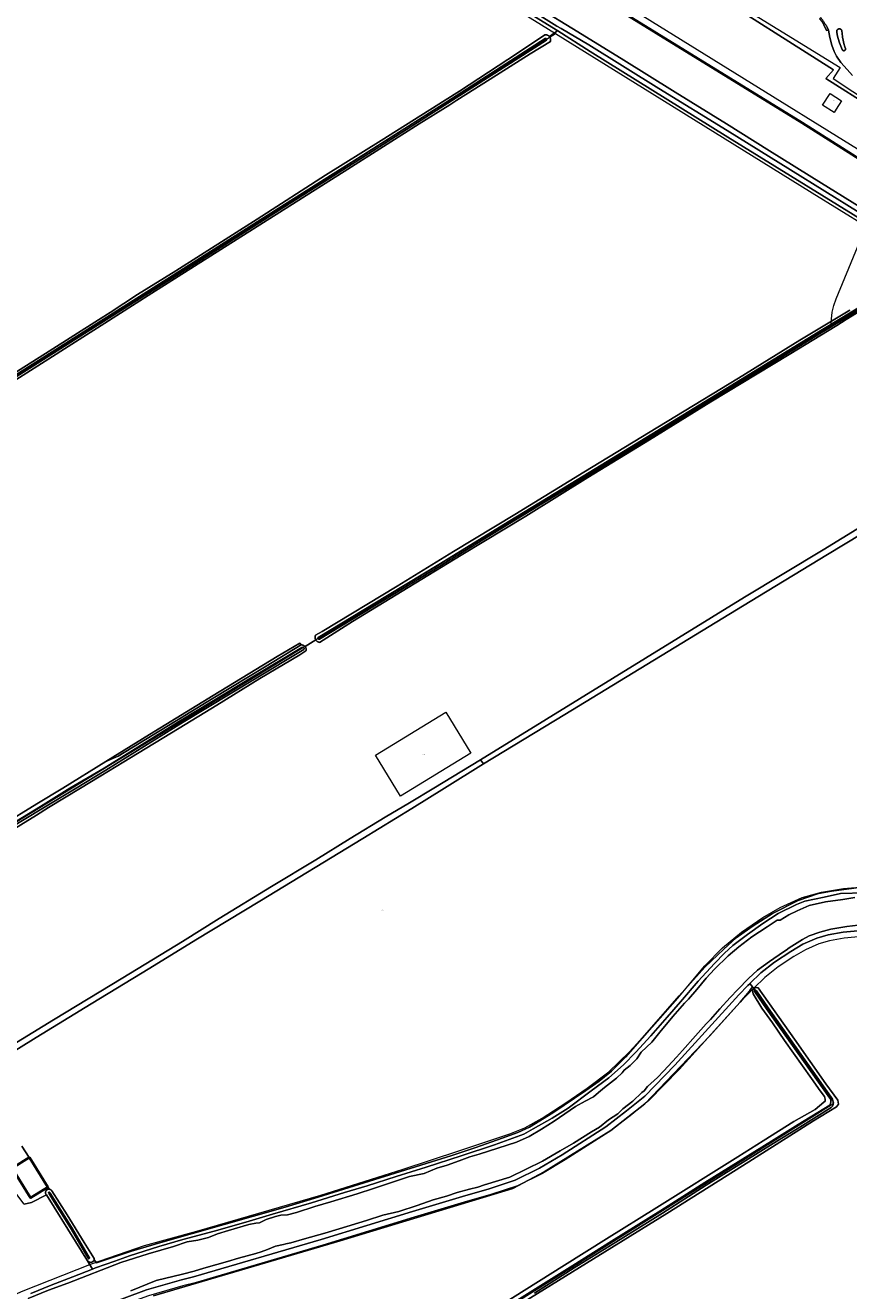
# Model space of a CAD drawing. Header units: metres. Extents: x 250001 to 257773, y 598992 to 609118.
# Tile 544 of 656: x 252385 to 252863, y 605708 to 606443. Entities that reach past the tile are written whole.
import ezdxf
from ezdxf.enums import TextEntityAlignment as Align
from ezdxf.lldxf.tags import DXFTag

# ---------------------------------------------------------------- set-up
doc = ezdxf.new("R2010")
doc.units = ezdxf.units.M
for name, color, linetype, lineweight in [('B-WE-GK-BESCHOEIING-G', 252, 'GK-BESCHOEIING', 35), ('B-WE-GR-BOUWLAND-GV', 252, 'Continuous', 13), ('B-WE-GR-GRAS-GV', 252, 'Continuous', 13), ('B-WE-GR-GROENVOORZIENING-GV', 252, 'Continuous', 18), ('B-WE-KG-GRENS_PERCEEL-G', 150, 'KG-PERCEEL', 18), ('B-WE-KG-GRENS_PERCEEL-S', 150, 'Continuous', 25), ('B-WE-OG-BEBOUWING-GV', 1, 'Continuous', 35), ('B-WE-OG-TERREIN_ERF-GV', 7, 'Continuous', 18), ('B-WE-OG-WATER-GV', 252, 'Continuous', 18), ('B-WE-OG-WATER_SLOOT-GV', 252, 'Continuous', 18), ('B-WE-VH-ONVERHARD-GV', 252, 'Continuous', 18), ('B-WE-VH-VERHARDING_GESLOTEN-GV', 252, 'Continuous', 18), ('B-WE-VH-VERHARDING_OPEN-GV', 252, 'Continuous', 18), ('X-XX-AL-REFERENTIE-G', 7, 'Continuous', 18)]:
    doc.layers.add(name, color=color, linetype=linetype, lineweight=lineweight)
doc.styles.add('NLCS-ISO', font='NLCS-ISO.ttf')
doc.styles.get("Standard").update_dxf_attribs({"font": 'NLCS-ISO.ttf'})
doc.linetypes.add('GK-BESCHOEIING', pattern='A,30,-5,[1,NLCS.SHX,S=1,R=0,X=0,Y=0],-5', length=40)
tags = doc.linetypes.add('KG-PERCEEL', pattern='A,5.5,-2,["P",Standard,S=1.8,R=0,X=-0.5,Y=-0.9],-2,5.5,-2,[5,NLCS.SHX,S=0.75,R=0,X=0,Y=0],-2', length=19).pattern_tags.tags
tags[6] = DXFTag(74, 10)

# ---------------------------------------------------------------- blocks, each defined once
blk = doc.blocks.new('SKG-PERCEELNUMMER-SO')
at = {"style": 'NLCS-ISO', "oblique": 10, "flags": 1}
blk.add_attdef('GEMEENTECODE', text='', height=1.8, dxfattribs=at).set_placement((0, 2.6), align=Align.MIDDLE_CENTER)
at = {"style": 'NLCS-ISO', "oblique": 10}
blk.add_attdef('SECTIE', text='', height=1.8, dxfattribs=at).set_placement((-0.5, 0), align=Align.MIDDLE_RIGHT)
blk.add_attdef('PERCEELNUMMER', text='', height=1.8, dxfattribs=at).set_placement((0.5, 0), align=Align.MIDDLE_LEFT)
blk = doc.blocks.new('BS2021-132-Xref-KAD-20210617')
at = {"layer": 'B-WE-KG-GRENS_PERCEEL-G', "flags": 128}
for points in [[(252436.731, 606639.132), (252448.246, 606632.577), (252474.932, 606615.899), (252544.426, 606571.423), (252721.773, 606462.456), (252949.158, 606321.244), (253015.088, 606280.507)], [(252405.219, 606617.48), (252414.458, 606612.63), (252499.633, 606558.352), (252692.812, 606438.382)], [(252595.626, 606574.342), (252628.836, 606553.757), (252632.196, 606558.237), (252668.26, 606536.285), (252747.108, 606487.229), (252858.212, 606418.685), (252854.18, 606412.189), (252876.875, 606397.058)], [(251870.475, 605917.028), (251946.71, 605965.17), (252251.768, 606158.702), (252460.607, 606291.003), (252624.617, 606395.423), (252692.812, 606438.382)], [(252692.812, 606438.382), (252841.94, 606345.769), (252873.325, 606326.389)], [(252852.875, 606269.038), (252853.084, 606272.474), (252853.569, 606276.464), (252854.486, 606280.379), (252855.821, 606284.171), (252873.325, 606326.389)], [(252852.875, 606269.038), (252909.674, 606303.944)], [(252005.791, 605751.56), (252179.057, 605857.47), (252379.149, 605979.931), (252580.334, 606102.392), (252780.974, 606224.852), (252852.875, 606269.038)], [(252016.914, 605540.052), (252021.952, 605550.957), (252027.909, 605561.286), (252034.133, 605569.102), (252042.441, 605576.865), (252052.817, 605584.026), (252064.089, 605589.479), (252079.81, 605594.484), (252092.7, 605597.847), (252105.802, 605600.027), (252126.384, 605601.564), (252141.501, 605603.415), (252154.377, 605606.13), (252168.927, 605611.157), (252225.609, 605633.932), (252263.734, 605649.403), (252284.947, 605658.602), (252308.887, 605670.692), (252342.347, 605688.508), (252382.975, 605707.526), (252423.504, 605723.589), (252454.337, 605734.216), (252484.756, 605742.609), (252556.754, 605763.49), (252604.446, 605778.693), (252636.734, 605789.164), (252666.393, 605799.166), (252675.185, 605802.677), (252685.227, 605808.208), (252698.948, 605817.046), (252711.212, 605825.734), (252723.919, 605835.202), (252735.692, 605846.494), (252749.188, 605861.211), (252763.953, 605877.938), (252772.594, 605888.318), (252779.588, 605896.653), (252789.828, 605907.261), (252800.876, 605916.258), (252813.21, 605924.741), (252823.394, 605930.644), (252836.182, 605936.527), (252847.262, 605939.594), (252860.17, 605941.717), (252871.826, 605942.622), (252880.842, 605942.509), (252895.806, 605941.464), (252909.312, 605939.834), (252922.022, 605937.026), (252940.668, 605930.037)], [(253100.39, 605839.913), (253099.716, 605839.66), (253092.432, 605837.882), (253085.606, 605837.524), (253079.806, 605837.896), (253079.772, 605837.861), (253069.786, 605838.666), (253063.174, 605839.489), (253056.146, 605841.099), (253050.074, 605842.876), (253038.944, 605846.553), (253028.662, 605850.146), (253020.324, 605853.891), (253012.856, 605858.079), (253000.368, 605865.129), (252978.76, 605877.113), (252962.196, 605886.621), (252955.902, 605890.945), (252947.776, 605895.879), (252941.084, 605899.244), (252931.744, 605902.558), (252910.122, 605911.501), (252900.558, 605912.924), (252883.678, 605913.829), (252870.644, 605913.691), (252860.39, 605912.796), (252851.996, 605911.346), (252845.748, 605909.507), (252838.02, 605906.11), (252831.308, 605902.152), (252822.128, 605896.095), (252814.474, 605890.04), (252808.06, 605883.844)], [(251803.369, 605147.432), (252063.034, 605314.688), (252280.949, 605454.708), (252489.785, 605588.038), (252699.098, 605719.456), (252854.412, 605816.944), (252852.978, 605820.289), (252808.06, 605883.844)], [(252808.06, 605883.844), (252807.034, 605882.853), (252801.894, 605877.565), (252764.664, 605836.586), (252747.145, 605818.41), (252736.278, 605809.656), (252724.116, 605800.368), (252698.559, 605784.044), (252685.358, 605776.06), (252670.81, 605768.889), (252655.349, 605763.847), (252639.784, 605759.397), (252610.856, 605750.721), (252557.841, 605734.41), (252483.66, 605712.617), (252476.633, 605710.907), (252456.588, 605705.081), (252432.436, 605696.21), (252398.615, 605683.045), (252357.561, 605664.226), (252307.002, 605637.577), (252287.888, 605628.197), (252272.092, 605621.704), (252227.988, 605604.04), (252199.661, 605593.331), (252175.654, 605582.615), (252160.063, 605578.117), (252149.669, 605576.002), (252129.56, 605573.563), (252111.737, 605572.517), (252099.141, 605570.451), (252089.253, 605567.88), (252074.147, 605562.668), (252068.171, 605560.05), (252061.974, 605556.288), (252058.088, 605552.944), (252053.331, 605547.433), (252050.766, 605543.719), (252044.931, 605532.72), (252028.651, 605495.532), (252026.396, 605490.696), (252015.401, 605472.965), (252006.297, 605459.86), (251997.344, 605447.925), (251987.2, 605436.539), (251975.839, 605425.351), (251963.304, 605415.15), (251951.178, 605406.701), (251939.616, 605399.407), (251926.606, 605392.649)]]:
    blk.add_lwpolyline(points, dxfattribs=at)
for points in [[(252855.896, 606394.348), (252854.716, 606392.493), (252847.966, 606396.786), (252852.256, 606403.532), (252859.005, 606399.237)], [(252588.363, 606019.164), (252629.142, 606044.013), (252643.662, 606020.203), (252602.882, 605995.354)]]:
    blk.add_lwpolyline(points, close=True, dxfattribs=at)
at = {"layer": 'B-WE-KG-GRENS_PERCEEL-S', "xscale": 0.2, "yscale": 0.2, "zscale": 0.2}
for p, values in [((252853.825, 606399.585), {'PERCEELNUMMER': '3066', 'SECTIE': 'A'}), ((252616.012, 606019.684), {'PERCEELNUMMER': '296', 'SECTIE': 'M'}), ((252592.097, 605929.109), {'PERCEELNUMMER': '294', 'SECTIE': 'M'})]:
    blk.add_blockref('SKG-PERCEELNUMMER-SO', p, dxfattribs=at).add_auto_attribs(values)
blk = doc.blocks.new('BS2021-132-Xref-BGT-GRIJS-20210617-aangepast')
at = {"layer": 'B-WE-GK-BESCHOEIING-G', "flags": 128}
for points in [[(252751.49, 606438.528), (252702.224, 606469.264)], [(252836.025, 606386.537), (252751.49, 606438.528)], [(252894.101, 606349.628), (252836.025, 606386.537)]]:
    blk.add_lwpolyline(points, dxfattribs=at)
at = {"layer": 'B-WE-GR-BOUWLAND-GV', "flags": 128}
for points in [[(252350.23, 605965.2), (252391.89, 605990.9), (252406.99, 606000), (252431.836, 606015.41), (252457.139, 606031.104), (252494.156, 606053.75), (252531.415, 606076.401), (252544.473, 606084.248), (252545.192, 606083.144), (252545.397, 606083.159), (252545.603, 606083.159), (252545.808, 606083.143), (252546.012, 606083.11), (252546.212, 606083.063), (252546.408, 606082.999), (252546.599, 606082.921), (252546.782, 606082.828), (252546.959, 606082.722), (252547.126, 606082.602), (252547.283, 606082.469), (252547.43, 606082.324), (252547.537, 606082.202), (252553.706, 606086.135), (252553.7, 606086.146), (252553.601, 606086.338), (252553.517, 606086.538), (252553.447, 606086.743), (252553.393, 606086.952), (252553.354, 606087.165), (252553.331, 606087.381), (252553.325, 606087.597), (252553.334, 606087.813), (252553.359, 606088.028), (252553.4, 606088.241), (252553.456, 606088.45), (252553.528, 606088.654), (252553.58, 606088.773), (252557.35, 606090.96), (252600.89, 606117.25), (252633.59, 606137.38), (252669.23, 606158.96), (252709.43, 606183.61), (252752.27, 606209.66), (252799.22, 606238.24), (252834.76, 606260.22), (252863.75, 606277.61)], [(252911.146, 606305.073), (252792.934, 606378.244), (252713.042, 606427.956), (252694.219, 606440.037), (252693.507, 606439.593), (252689.44, 606436.553), (252689.472, 606436.513), (252689.596, 606436.335), (252689.707, 606436.148), (252689.803, 606435.954), (252689.885, 606435.753), (252689.951, 606435.547), (252690.003, 606435.336), (252690.039, 606435.122), (252690.058, 606434.906), (252690.062, 606434.689), (252690.05, 606434.473), (252690.022, 606434.258), (252689.978, 606434.045), (252689.919, 606433.837), (252689.903, 606433.795), (252678.14, 606426.59), (252654.9, 606411.8), (252635.58, 606399.74), (252631.47, 606396.96), (252613.77, 606385.86), (252572.28, 606359.59), (252532.877, 606334.684), (252458.529, 606287.535), (252429.213, 606268.803), (252379.524, 606237.105)], [(252870.473, 605917.19), (252859.94, 605916.27), (252851.198, 605914.76), (252844.549, 605912.803), (252836.421, 605909.23), (252829.459, 605905.125), (252820.071, 605898.93), (252812.165, 605892.676), (252805.776, 605886.504), (252807.32, 605884.55), (252807.665, 605884.113), (252808.125, 605883.566), (252809.551, 605884.106), (252810.623, 605883.931), (252831.612, 605854.182), (252849.909, 605828.173), (252856.725, 605818.732), (252857.09, 605816.412), (252856.024, 605814.802), (252842.659, 605806.723), (252801.499, 605780.519), (252757.487, 605752.877), (252710.911, 605724.048), (252653.999, 605688.742)], [(252652.8, 605694.31), (252698.08, 605722.77), (252722.53, 605738.16), (252751.7, 605756.24), (252798.67, 605785.7), (252813.37, 605795.12), (252831.31, 605806.39), (252843.56, 605813.24), (252848.67, 605817.47), (252849.35, 605818.09), (252849.46, 605819.29), (252848.99, 605820.73), (252846.52, 605824.11), (252841.45, 605831.2), (252825.85, 605853.3), (252818.78, 605863.53), (252812.656, 605872.163), (252807.599, 605880.529), (252807.235, 605882.67), (252808.125, 605883.566), (252807.665, 605884.113), (252807.32, 605884.55), (252806.165, 605882.902), (252805.459, 605882.061), (252800.107, 605875.683), (252782.247, 605855.839), (252744.742, 605816.549), (252725.097, 605801.071), (252686.244, 605776.959), (252668.145, 605767.336), (252567.934, 605736.975), (252459.587, 605705.027)]]:
    blk.add_lwpolyline(points, dxfattribs=at)
at = {"layer": 'B-WE-GR-GRAS-GV', "flags": 128}
for points in [[(252702.224, 606469.264), (252751.49, 606438.528), (252836.025, 606386.537), (252894.101, 606349.628)], [(252876.767, 606395.134), (252849.923, 606412.33), (252854.25, 606417.362), (252778.693, 606465.513)], [(252353.99, 606225.48), (252399, 606253.78), (252427.66, 606272.01), (252434.4, 606276.29), (252450.33, 606286.72), (252472.5, 606300.58), (252519.62, 606330.61), (252559.44, 606356.02), (252591.74, 606376.16), (252628.87, 606399.61), (252637.13, 606404.92), (252670.88, 606426.93), (252686.752, 606437.661), (252686.809, 606437.669), (252687.025, 606437.684), (252687.242, 606437.683), (252687.458, 606437.667), (252687.672, 606437.634), (252687.884, 606437.585), (252688.091, 606437.521), (252688.293, 606437.443), (252688.489, 606437.349), (252688.677, 606437.241), (252688.857, 606437.12), (252689.027, 606436.985), (252689.187, 606436.839), (252689.336, 606436.681), (252689.44, 606436.553), (252693.507, 606439.593), (252694.219, 606440.037), (252549.699, 606529.021)], [(252883.14, 606285.32), (252861.65, 606272.19), (252856.17, 606268.79), (252828.49, 606251.92), (252783.07, 606224.31), (252747.42, 606202.33), (252711.58, 606180.51), (252675.67, 606158.04), (252638.21, 606135.39), (252603.84, 606114.49), (252575.04, 606096.69), (252555.891, 606084.674), (252555.753, 606084.693), (252555.541, 606084.738), (252555.333, 606084.799), (252555.13, 606084.875), (252554.933, 606084.965), (252554.744, 606085.07), (252554.563, 606085.188), (252554.391, 606085.32), (252554.229, 606085.464), (252554.078, 606085.619), (252553.939, 606085.785), (252553.813, 606085.961), (252553.706, 606086.135), (252547.537, 606082.202), (252547.565, 606082.169), (252547.688, 606082.004), (252547.797, 606081.829), (252547.893, 606081.647), (252547.974, 606081.458), (252548.04, 606081.263), (252548.091, 606081.063), (252548.126, 606080.861), (252548.145, 606080.656), (252548.148, 606080.45), (252548.136, 606080.245), (252548.107, 606080.041), (252548.063, 606079.84), (252548.034, 606079.744), (252544.41, 606077.47), (252521.25, 606063.58), (252496.2, 606048.26), (252474.45, 606034.84), (252445.76, 606017.35), (252442.36, 606015.3), (252433.44, 606009.81), (252417.22, 606000), (252398.56, 605988.72), (252391.58, 605984.23), (252352.56, 605960.35)], [(252361.801, 605841.094), (252401.565, 605865.372), (252441.675, 605889.756), (252476.337, 605910.897), (252497.621, 605924.323), (252528.005, 605942.823), (252553.815, 605958.377), (252573.663, 605970.664), (252593.945, 605983.065), (252608.181, 605991.476), (252622.222, 606000), (252649.291, 606016.449), (252802.575, 606110.824), (252848.189, 606138.447), (252909.502, 606175.961)], [(252911.288, 606172.389), (252850.835, 606135.695), (252805.856, 606108.39), (252698.246, 606042.666), (252651.148, 606014.035), (252628.454, 606000), (252609.441, 605988.164), (252581.09, 605970.68), (252521.26, 605934.38), (252484.04, 605911.8), (252457.43, 605895.47), (252423.34, 605874.69), (252391.42, 605855.14), (252369.24, 605841.41)], [(252383.162, 605791.938), (252387.383, 605785.303), (252387.515, 605785.384), (252398.196, 605768.053), (252399.074, 605766.928), (252399.127, 605766.92), (252399.25, 605766.894), (252399.371, 605766.861), (252399.489, 605766.82), (252399.605, 605766.771), (252399.717, 605766.716), (252399.826, 605766.653), (252399.93, 605766.583), (252400.03, 605766.507), (252400.124, 605766.424), (252400.214, 605766.336), (252400.297, 605766.242), (252400.374, 605766.144), (252400.445, 605766.04), (252409.33, 605752.05), (252419.32, 605735.94), (252425.118, 605726.668), (252425.073, 605725.98), (252425.03, 605725.88), (252426.423, 605724.095), (252446.723, 605730.896), (252463.868, 605735.976), (252535.941, 605756.534), (252555.15, 605762.329), (252632.779, 605786.618), (252646.59, 605791.221), (252661.989, 605796.619), (252671.037, 605799.873), (252677.864, 605802.969), (252691.357, 605811.383), (252710.487, 605824.321), (252718.186, 605829.798), (252725.489, 605835.513), (252733.585, 605843.688), (252751.524, 605864.167), (252764.7, 605879.328), (252779.623, 605895.997), (252790.656, 605906.395), (252797.8, 605912.983), (252807.563, 605919.968), (252818.834, 605927.112), (252833.677, 605934.732), (252845.583, 605938.7), (252853.045, 605940.05), (252867.57, 605941.955)], [(252388.394, 605706.426), (252400.209, 605711.211), (252412.713, 605716.115), (252424.091, 605720.547), (252421.153, 605725.402), (252414.34, 605736.66), (252397.326, 605763.616), (252388.778, 605759.262), (252384.413, 605758.337), (252379.65, 605764.687), (252369.846, 605781.176), (252355.595, 605772.051), (252350.747, 605768.489), (252348.233, 605765.976), (252345.455, 605762.999), (252344, 605761.743), (252339.965, 605758.568), (252336.893, 605756.319), (252336.38, 605754.33), (252322.78, 605745.42), (252315.51, 605741.02), (252311.65, 605738.51), (252307.919, 605736.286), (252328.652, 605704.329)]]:
    blk.add_lwpolyline(points, dxfattribs=at)
at = {"layer": 'B-WE-GR-GROENVOORZIENING-GV', "flags": 128}
for points in [[(252869.198, 606334.415), (252829.252, 606359.094), (252792.586, 606381.965), (252752.871, 606406.42), (252712.293, 606431.77), (252696.209, 606441.277), (252693.746, 606442.733), (252602.277, 606500)], [(252549.699, 606529.021), (252694.219, 606440.037), (252713.042, 606427.956), (252792.934, 606378.244), (252911.146, 606305.073)], [(252867.57, 605941.955), (252853.045, 605940.05), (252845.583, 605938.7), (252833.677, 605934.732), (252818.834, 605927.112), (252807.563, 605919.968), (252797.8, 605912.983), (252790.656, 605906.395), (252779.623, 605895.997), (252764.7, 605879.328), (252751.524, 605864.167), (252733.585, 605843.688), (252725.489, 605835.513), (252718.186, 605829.798), (252710.487, 605824.321), (252691.357, 605811.383), (252677.864, 605802.969), (252671.037, 605799.873), (252661.989, 605796.619), (252646.59, 605791.221), (252632.779, 605786.618), (252555.15, 605762.329), (252535.941, 605756.534), (252463.868, 605735.976), (252446.723, 605730.896), (252426.423, 605724.095), (252425.03, 605725.88), (252424.822, 605725.395), (252424.362, 605724.893), (252423.819, 605724.559), (252423.234, 605724.475), (252422.788, 605724.594), (252422.607, 605724.642), (252421.772, 605724.977), (252421.153, 605725.402), (252424.091, 605720.547), (252425.772, 605721.202), (252425.905, 605721.254), (252437.035, 605725.23), (252445.641, 605728.248), (252462.649, 605733.617), (252476.561, 605737.724), (252494.722, 605742.525), (252513.226, 605747.856), (252528.63, 605752.387), (252551.287, 605759.123), (252570.454, 605764.987), (252583.492, 605768.998), (252600.409, 605774.297), (252617.831, 605779.737), (252638.166, 605786.413), (252657.446, 605792.76), (252674.426, 605798.98), (252679.973, 605802.025), (252690.998, 605808.209), (252700.184, 605814.128), (252713.6, 605824.166), (252723.88, 605831.702), (252732.389, 605839.296), (252739.59, 605846.514), (252748.157, 605855.994), (252757.75, 605866.975), (252765.516, 605875.761), (252775.792, 605887.896), (252785.159, 605898.186), (252790.988, 605904.085), (252795.791, 605908.483), (252804.26, 605914.973), (252813.306, 605921.352), (252822.125, 605927.154), (252832.787, 605932.392), (252837.604, 605934.376), (252848.911, 605936.662), (252858.33, 605938.779), (252872.088, 605939.202)], [(252778.693, 606465.513), (252854.25, 606417.362), (252849.923, 606412.33), (252876.767, 606395.134)], [(252865.246, 606414.032), (252862.291, 606417.405), (252858.58, 606421.521), (252856.02, 606425.318), (252854.728, 606427.91), (252853.363, 606431.626), (252852.164, 606436.036), (252851.285, 606440.399), (252850.281, 606440.153), (252848.752, 606443.469)], [(252459.587, 605705.027), (252567.934, 605736.975), (252668.145, 605767.336), (252686.244, 605776.959), (252725.097, 605801.071), (252744.742, 605816.549), (252782.247, 605855.839), (252800.107, 605875.683), (252805.459, 605882.061), (252806.165, 605882.902), (252807.32, 605884.55), (252805.776, 605886.504), (252805.628, 605886.361), (252804.551, 605885.321), (252799.326, 605879.944), (252762.11, 605838.98), (252744.78, 605821), (252734.125, 605812.416), (252722.11, 605803.24), (252696.7, 605787.01), (252683.666, 605779.127), (252669.493, 605772.141), (252654.31, 605767.19), (252638.829, 605762.764), (252609.801, 605754.058), (252556.86, 605737.77), (252482.758, 605716), (252475.73, 605714.289), (252455.497, 605708.408), (252431.16, 605699.47)]]:
    blk.add_lwpolyline(points, dxfattribs=at)
blk.add_lwpolyline([(252494.176, 606052.24), (252524.856, 606070.823), (252545.192, 606083.144), (252544.473, 606084.248), (252531.415, 606076.401), (252494.156, 606053.75), (252457.139, 606031.104), (252431.836, 606015.41), (252439.11, 606018.515), (252471.626, 606038.55)], close=True, dxfattribs=at)
at = {"layer": 'B-WE-OG-BEBOUWING-GV', "flags": 128}
blk.add_lwpolyline([(252398.196, 605768.053), (252387.515, 605785.384), (252387.383, 605785.303), (252377.519, 605779.224), (252388.201, 605761.893)], close=True, dxfattribs=at)
at = {"layer": 'B-WE-OG-TERREIN_ERF-GV', "flags": 128}
blk.add_lwpolyline([(252384.413, 605758.337), (252388.778, 605759.262), (252397.326, 605763.616), (252397.066, 605764.028), (252397.047, 605764.062), (252396.992, 605764.175), (252396.944, 605764.291), (252396.904, 605764.41), (252396.872, 605764.531), (252396.847, 605764.654), (252396.83, 605764.778), (252396.82, 605764.903), (252396.819, 605765.028), (252396.826, 605765.154), (252396.841, 605765.278), (252396.864, 605765.402), (252396.894, 605765.523), (252396.933, 605765.643), (252396.979, 605765.759), (252397.032, 605765.873), (252397.092, 605765.983), (252397.159, 605766.089), (252397.233, 605766.19), (252397.313, 605766.287), (252397.399, 605766.378), (252397.491, 605766.464), (252397.588, 605766.543), (252397.69, 605766.616), (252397.796, 605766.683), (252397.907, 605766.742), (252398.021, 605766.795), (252398.138, 605766.84), (252398.257, 605766.878), (252398.379, 605766.907), (252398.503, 605766.929), (252398.627, 605766.944), (252398.753, 605766.95), (252398.878, 605766.948), (252399.003, 605766.938), (252399.074, 605766.928), (252398.196, 605768.053), (252388.201, 605761.893), (252377.519, 605779.224), (252387.383, 605785.303), (252383.162, 605791.938)], dxfattribs=at)
at = {"layer": 'B-WE-OG-WATER-GV', "flags": 128}
for points in [[(252669.4, 606461.827), (252702.302, 606441.53), (252730.947, 606423.855), (252762.272, 606404.357), (252792.124, 606385.92), (252817.085, 606370.267), (252847.29, 606351.511), (252873.214, 606335.418)], [(252894.101, 606349.628), (252836.025, 606386.537), (252751.49, 606438.528), (252702.224, 606469.264)], [(252379.769, 606238.853), (252421.531, 606265.402), (252483.299, 606304.47), (252532.511, 606335.825), (252582.347, 606367.292), (252630.419, 606397.833), (252687.581, 606434.615), (252687.756, 606434.919), (252687.719, 606435.168), (252687.441, 606435.397), (252687.173, 606435.472), (252686.897, 606435.444), (252629.734, 606398.661), (252581.662, 606368.12), (252531.827, 606336.653), (252482.614, 606305.299), (252420.847, 606266.231), (252379.084, 606239.682)], [(252873.829, 606282.111), (252847.865, 606266.388), (252791.849, 606231.908), (252739.327, 606199.887), (252705.554, 606179.143), (252665.441, 606154.777), (252625.078, 606129.905), (252587.042, 606106.918), (252555.163, 606087.494), (252554.952, 606087.208), (252555.033, 606086.808), (252555.318, 606086.533), (252555.6, 606086.478), (252555.928, 606086.511), (252587.806, 606105.935), (252625.843, 606128.922), (252666.206, 606153.794), (252706.319, 606178.161), (252740.092, 606198.904), (252792.614, 606230.925), (252848.63, 606265.405), (252874.594, 606281.128)], [(252366.68, 605971.019), (252394.663, 605988.042), (252414.667, 606000), (252431.919, 606010.428), (252476.712, 606038.218), (252518.233, 606063.36), (252546.754, 606080.574), (252546.936, 606080.915), (252546.898, 606081.322), (252546.673, 606081.646), (252546.452, 606081.742), (252546.152, 606081.785), (252545.691, 606081.754), (252517.17, 606064.54), (252475.649, 606039.398), (252430.856, 606011.608), (252410.901, 606000), (252393.87, 605989.355), (252365.88, 605972.328)], [(252866.755, 605936.367), (252859.621, 605935.236), (252849.657, 605933.972), (252840.187, 605931.714), (252833.133, 605928.725), (252828.264, 605926.339), (252823.23, 605923.277), (252821.631, 605923.268), (252815.676, 605919.443), (252806.955, 605913.497), (252799.328, 605907.811), (252793.213, 605902.638), (252785.262, 605894.76), (252780.326, 605889.511), (252774.976, 605882.996), (252770.127, 605877.41), (252767.783, 605875.122), (252760.926, 605867.335), (252753.488, 605858.114), (252748.807, 605852.36), (252742.696, 605846.514), (252740.109, 605842.794), (252736.175, 605838.814), (252732.739, 605836.183), (252731.654, 605834.577), (252728.39, 605831.442), (252721.35, 605826.011), (252717.831, 605823.128), (252714.899, 605820.668), (252710.115, 605818.198), (252704.577, 605814.965), (252692.168, 605806.472), (252684.753, 605801.847), (252677.622, 605797.594), (252670.165, 605794.35), (252648.502, 605787.232), (252643.173, 605785.769), (252636.89, 605783.374), (252630.085, 605780.925), (252623.949, 605779.204), (252616.642, 605776.13), (252608.15, 605774.31), (252596.469, 605770.536), (252587.227, 605767.449), (252577.816, 605764.278), (252562.52, 605759.639), (252553.107, 605756.973), (252542.519, 605753.457), (252537.308, 605752.079), (252533.435, 605751.972), (252530.41, 605751.027), (252524.948, 605749.311), (252521.085, 605747.519), (252518.898, 605747.17), (252514.946, 605746.472), (252503.011, 605742.949), (252496.708, 605741.059), (252491.501, 605738.838), (252485.196, 605737.369), (252479.056, 605736.322), (252471.073, 605733.748), (252456.365, 605729.45), (252440.566, 605724.388), (252409.797, 605712.285), (252398.539, 605708.259), (252386.836, 605703.475)], [(252446.41, 605707.994), (252460.996, 605713.844), (252476.271, 605717.624), (252483.208, 605719.384), (252488.835, 605721.172), (252496.225, 605723.196), (252502.485, 605725.004), (252508.819, 605726.887), (252518.932, 605729.512), (252522.004, 605730.655), (252525.685, 605732.005), (252530.411, 605733.799), (252535.063, 605734.84), (252536.377, 605735.253), (252539.311, 605735.777), (252547.16, 605738.176), (252559.027, 605741.454), (252567.38, 605744.006), (252583.225, 605748.872), (252592.748, 605751.9), (252601.899, 605754.01), (252612.657, 605757.486), (252621.875, 605760.7), (252629.676, 605762.99), (252635.75, 605765.056), (252642.933, 605767.061), (252647.872, 605768.141), (252651.767, 605769.503), (252666.474, 605773.957), (252685.366, 605783.199), (252695.701, 605789.284), (252703.259, 605793.679), (252713.887, 605800.258), (252718.496, 605802.948), (252723.698, 605807.296), (252729.142, 605810.786), (252731.913, 605813.702), (252737.747, 605818.19), (252743.044, 605823.177), (252744.401, 605824.176), (252746.245, 605826.541), (252752.035, 605831.902), (252755.728, 605835.764), (252763.203, 605843.753), (252766.599, 605847.543), (252774.229, 605856.122), (252780.403, 605863.133), (252782.791, 605865.463), (252788.269, 605871.772), (252794.237, 605878.255), (252798.73, 605882.938), (252804.899, 605889.453), (252810.154, 605894.184), (252817.058, 605899.332), (252825.278, 605904.936), (252826.783, 605905.903), (252828.571, 605907.256), (252836.246, 605912.042), (252840.245, 605914.072), (252846.295, 605916.251), (252852.741, 605918.037), (252862.078, 605919.533), (252868.67, 605920.287)], [(252680.713, 605706.622), (252703.795, 605721.222), (252726.329, 605735.27), (252754.996, 605753.095), (252780.444, 605769.387), (252819.24, 605793.481), (252834.653, 605803.058), (252852.997, 605814.434), (252853.79, 605815.296), (252854.015, 605816.211), (252854.068, 605817.638), (252853.606, 605819.293), (252852.911, 605820.466), (252816.26, 605872.307), (252809.501, 605882.241), (252809.268, 605882.591), (252809.012, 605882.705), (252808.718, 605882.658), (252808.527, 605882.525), (252808.444, 605882.313), (252808.514, 605882.002), (252808.682, 605881.683), (252815.446, 605871.743), (252852.102, 605819.894), (252852.637, 605818.776), (252852.754, 605817.691), (252852.586, 605816.72), (252852.116, 605815.856), (252833.771, 605804.48), (252818.357, 605794.902), (252779.552, 605770.802), (252754.103, 605754.51), (252725.445, 605736.69), (252702.906, 605722.639), (252679.826, 605708.04), (252662.088, 605697.049)]]:
    blk.add_lwpolyline(points, dxfattribs=at)
blk.add_lwpolyline([(252399.234, 605765.22), (252399.008, 605765.313), (252398.834, 605765.276), (252398.691, 605765.183), (252398.626, 605765.012), (252398.634, 605764.835), (252398.705, 605764.626), (252398.935, 605764.334), (252411.345, 605744.423), (252421.324, 605727.37), (252421.589, 605726.692), (252421.746, 605726.577), (252421.913, 605726.549), (252422.059, 605726.577), (252422.202, 605726.693), (252422.304, 605726.821), (252422.327, 605726.957), (252422.291, 605727.107), (252421.995, 605727.762), (252412.01, 605744.824), (252399.595, 605764.745), (252399.393, 605765.06)], close=True, dxfattribs=at)
at = {"layer": 'B-WE-OG-WATER_SLOOT-GV', "flags": 128}
for points in [[(252602.277, 606500), (252693.746, 606442.733), (252696.209, 606441.277), (252712.293, 606431.77), (252752.871, 606406.42), (252792.586, 606381.965), (252829.252, 606359.094), (252869.198, 606334.415)], [(252872.088, 605939.202), (252858.33, 605938.779), (252848.911, 605936.662), (252837.604, 605934.376), (252832.787, 605932.392), (252822.125, 605927.154), (252813.306, 605921.352), (252804.26, 605914.973), (252795.791, 605908.483), (252790.988, 605904.085), (252785.159, 605898.186), (252775.792, 605887.896), (252765.516, 605875.761), (252757.75, 605866.975), (252748.157, 605855.994), (252739.59, 605846.514), (252732.389, 605839.296), (252723.88, 605831.702), (252713.6, 605824.166), (252700.184, 605814.128), (252690.998, 605808.209), (252679.973, 605802.025), (252674.426, 605798.98), (252657.446, 605792.76), (252638.166, 605786.413), (252617.831, 605779.737), (252600.409, 605774.297), (252583.492, 605768.998), (252570.454, 605764.987), (252551.287, 605759.123), (252528.63, 605752.387), (252513.226, 605747.856), (252494.722, 605742.525), (252476.561, 605737.724), (252462.649, 605733.617), (252445.641, 605728.248), (252437.035, 605725.23), (252425.905, 605721.254), (252425.772, 605721.202), (252424.091, 605720.547), (252412.713, 605716.115), (252400.209, 605711.211), (252388.394, 605706.426)], [(252431.16, 605699.47), (252455.497, 605708.408), (252475.73, 605714.289), (252482.758, 605716), (252556.86, 605737.77), (252609.801, 605754.058), (252638.829, 605762.764), (252654.31, 605767.19), (252669.493, 605772.141), (252683.666, 605779.127), (252696.7, 605787.01), (252722.11, 605803.24), (252734.125, 605812.416), (252744.78, 605821), (252762.11, 605838.98), (252799.326, 605879.944), (252804.551, 605885.321), (252805.628, 605886.361), (252805.776, 605886.504), (252812.165, 605892.676), (252820.071, 605898.93), (252829.459, 605905.125), (252836.421, 605909.23), (252844.549, 605912.803), (252851.198, 605914.76), (252859.94, 605916.27), (252870.473, 605917.19)], [(252868.67, 605920.287), (252862.078, 605919.533), (252852.741, 605918.037), (252846.295, 605916.251), (252840.245, 605914.072), (252836.246, 605912.042), (252828.571, 605907.256), (252826.783, 605905.903), (252825.278, 605904.936), (252817.058, 605899.332), (252810.154, 605894.184), (252804.899, 605889.453), (252798.73, 605882.938), (252794.237, 605878.255), (252788.269, 605871.772), (252782.791, 605865.463), (252780.403, 605863.133), (252774.229, 605856.122), (252766.599, 605847.543), (252763.203, 605843.753), (252755.728, 605835.764), (252752.035, 605831.902), (252746.245, 605826.541), (252744.401, 605824.176), (252743.044, 605823.177), (252737.747, 605818.19), (252731.913, 605813.702), (252729.142, 605810.786), (252723.698, 605807.296), (252718.496, 605802.948), (252713.887, 605800.258), (252703.259, 605793.679), (252695.701, 605789.284), (252685.366, 605783.199), (252666.474, 605773.957), (252651.767, 605769.503), (252647.872, 605768.141), (252642.933, 605767.061), (252635.75, 605765.056), (252629.676, 605762.99), (252621.875, 605760.7), (252612.657, 605757.486), (252601.899, 605754.01), (252592.748, 605751.9), (252583.225, 605748.872), (252567.38, 605744.006), (252559.027, 605741.454), (252547.16, 605738.176), (252539.311, 605735.777), (252536.377, 605735.253), (252535.063, 605734.84), (252530.411, 605733.799), (252525.685, 605732.005), (252522.004, 605730.655), (252518.932, 605729.512), (252508.819, 605726.887), (252502.485, 605725.004), (252496.225, 605723.196), (252488.835, 605721.172), (252483.208, 605719.384), (252476.271, 605717.624), (252460.996, 605713.844), (252446.41, 605707.994)], [(252386.836, 605703.475), (252398.539, 605708.259), (252409.797, 605712.285), (252440.566, 605724.388), (252456.365, 605729.45), (252471.073, 605733.748), (252479.056, 605736.322), (252485.196, 605737.369), (252491.501, 605738.838), (252496.708, 605741.059), (252503.011, 605742.949), (252514.946, 605746.472), (252518.898, 605747.17), (252521.085, 605747.519), (252524.948, 605749.311), (252530.41, 605751.027), (252533.435, 605751.972), (252537.308, 605752.079), (252542.519, 605753.457), (252553.107, 605756.973), (252562.52, 605759.639), (252577.816, 605764.278), (252587.227, 605767.449), (252596.469, 605770.536), (252608.15, 605774.31), (252616.642, 605776.13), (252623.949, 605779.204), (252630.085, 605780.925), (252636.89, 605783.374), (252643.173, 605785.769), (252648.502, 605787.232), (252670.165, 605794.35), (252677.622, 605797.594), (252684.753, 605801.847), (252692.168, 605806.472), (252704.577, 605814.965), (252710.115, 605818.198), (252714.899, 605820.668), (252717.831, 605823.128), (252721.35, 605826.011), (252728.39, 605831.442), (252731.654, 605834.577), (252732.739, 605836.183), (252736.175, 605838.814), (252740.109, 605842.794), (252742.696, 605846.514), (252748.807, 605852.36), (252753.488, 605858.114), (252760.926, 605867.335), (252767.783, 605875.122), (252770.127, 605877.41), (252774.976, 605882.996), (252780.326, 605889.511), (252785.262, 605894.76), (252793.213, 605902.638), (252799.328, 605907.811), (252806.955, 605913.497), (252815.676, 605919.443), (252821.631, 605923.268), (252823.23, 605923.277), (252828.264, 605926.339), (252833.133, 605928.725), (252840.187, 605931.714), (252849.657, 605933.972), (252859.621, 605935.236), (252866.755, 605936.367)], [(252873.214, 606335.418), (252847.29, 606351.511), (252817.085, 606370.267), (252792.124, 606385.92), (252762.272, 606404.357), (252730.947, 606423.855), (252702.302, 606441.53), (252669.4, 606461.827)], [(252379.524, 606237.105), (252429.213, 606268.803), (252458.529, 606287.535), (252532.877, 606334.684), (252572.28, 606359.59), (252613.77, 606385.86), (252631.47, 606396.96), (252635.58, 606399.74), (252654.9, 606411.8), (252678.14, 606426.59), (252689.903, 606433.795), (252689.919, 606433.837), (252689.978, 606434.045), (252690.022, 606434.258), (252690.05, 606434.473), (252690.062, 606434.689), (252690.058, 606434.906), (252690.039, 606435.122), (252690.003, 606435.336), (252689.951, 606435.547), (252689.885, 606435.753), (252689.803, 606435.954), (252689.707, 606436.148), (252689.596, 606436.335), (252689.472, 606436.513), (252689.44, 606436.553), (252689.336, 606436.681), (252689.187, 606436.839), (252689.027, 606436.985), (252688.857, 606437.12), (252688.677, 606437.241), (252688.489, 606437.349), (252688.293, 606437.443), (252688.091, 606437.521), (252687.884, 606437.585), (252687.672, 606437.634), (252687.458, 606437.667), (252687.242, 606437.683), (252687.025, 606437.684), (252686.809, 606437.669), (252686.752, 606437.661), (252670.88, 606426.93), (252637.13, 606404.92), (252628.87, 606399.61), (252591.74, 606376.16), (252559.44, 606356.02), (252519.62, 606330.61), (252472.5, 606300.58), (252450.33, 606286.72), (252434.4, 606276.29), (252427.66, 606272.01), (252399, 606253.78), (252353.99, 606225.48)], [(252379.084, 606239.682), (252420.847, 606266.231), (252482.614, 606305.299), (252531.827, 606336.653), (252581.662, 606368.12), (252629.734, 606398.661), (252686.897, 606435.444), (252687.173, 606435.472), (252687.441, 606435.397), (252687.719, 606435.168), (252687.756, 606434.919), (252687.581, 606434.615), (252630.419, 606397.833), (252582.347, 606367.292), (252532.511, 606335.825), (252483.299, 606304.47), (252421.531, 606265.402), (252379.769, 606238.853)], [(252863.75, 606277.61), (252834.76, 606260.22), (252799.22, 606238.24), (252752.27, 606209.66), (252709.43, 606183.61), (252669.23, 606158.96), (252633.59, 606137.38), (252600.89, 606117.25), (252557.35, 606090.96), (252553.58, 606088.773), (252553.528, 606088.654), (252553.456, 606088.45), (252553.4, 606088.241), (252553.359, 606088.028), (252553.334, 606087.813), (252553.325, 606087.597), (252553.331, 606087.381), (252553.354, 606087.165), (252553.393, 606086.952), (252553.447, 606086.743), (252553.517, 606086.538), (252553.601, 606086.338), (252553.7, 606086.146), (252553.706, 606086.135), (252553.813, 606085.961), (252553.939, 606085.785), (252554.078, 606085.619), (252554.229, 606085.464), (252554.391, 606085.32), (252554.563, 606085.188), (252554.744, 606085.07), (252554.933, 606084.965), (252555.13, 606084.875), (252555.333, 606084.799), (252555.541, 606084.738), (252555.753, 606084.693), (252555.891, 606084.674), (252575.04, 606096.69), (252603.84, 606114.49), (252638.21, 606135.39), (252675.67, 606158.04), (252711.58, 606180.51), (252747.42, 606202.33), (252783.07, 606224.31), (252828.49, 606251.92), (252856.17, 606268.79), (252861.65, 606272.19), (252883.14, 606285.32)], [(252874.594, 606281.128), (252848.63, 606265.405), (252792.614, 606230.925), (252740.092, 606198.904), (252706.319, 606178.161), (252666.206, 606153.794), (252625.843, 606128.922), (252587.806, 606105.935), (252555.928, 606086.511), (252555.6, 606086.478), (252555.318, 606086.533), (252555.033, 606086.808), (252554.952, 606087.208), (252555.163, 606087.494), (252587.042, 606106.918), (252625.078, 606129.905), (252665.441, 606154.777), (252705.554, 606179.143), (252739.327, 606199.887), (252791.849, 606231.908), (252847.865, 606266.388), (252873.829, 606282.111)], [(252352.56, 605960.35), (252391.58, 605984.23), (252398.56, 605988.72), (252417.22, 606000), (252433.44, 606009.81), (252442.36, 606015.3), (252445.76, 606017.35), (252474.45, 606034.84), (252496.2, 606048.26), (252521.25, 606063.58), (252544.41, 606077.47), (252548.034, 606079.744), (252548.063, 606079.84), (252548.107, 606080.041), (252548.136, 606080.245), (252548.148, 606080.45), (252548.145, 606080.656), (252548.126, 606080.861), (252548.091, 606081.063), (252548.04, 606081.263), (252547.974, 606081.458), (252547.893, 606081.647), (252547.797, 606081.829), (252547.688, 606082.004), (252547.565, 606082.169), (252547.537, 606082.202), (252547.43, 606082.324), (252547.283, 606082.469), (252547.126, 606082.602), (252546.959, 606082.722), (252546.782, 606082.828), (252546.599, 606082.921), (252546.408, 606082.999), (252546.212, 606083.063), (252546.012, 606083.11), (252545.808, 606083.143), (252545.603, 606083.159), (252545.397, 606083.159), (252545.192, 606083.144), (252524.856, 606070.823), (252494.176, 606052.24), (252471.626, 606038.55), (252439.11, 606018.515), (252431.836, 606015.41), (252406.99, 606000), (252391.89, 605990.9), (252350.23, 605965.2)], [(252365.88, 605972.328), (252393.87, 605989.355), (252410.901, 606000), (252430.856, 606011.608), (252475.649, 606039.398), (252517.17, 606064.54), (252545.691, 606081.754), (252546.152, 606081.785), (252546.452, 606081.742), (252546.673, 606081.646), (252546.898, 606081.322), (252546.936, 606080.915), (252546.754, 606080.574), (252518.233, 606063.36), (252476.712, 606038.218), (252431.919, 606010.428), (252414.667, 606000), (252394.663, 605988.042), (252366.68, 605971.019)], [(252653.999, 605688.742), (252710.911, 605724.048), (252757.487, 605752.877), (252801.499, 605780.519), (252842.659, 605806.723), (252856.024, 605814.802), (252857.09, 605816.412), (252856.725, 605818.732), (252849.909, 605828.173), (252831.612, 605854.182), (252810.623, 605883.931), (252809.551, 605884.106), (252808.125, 605883.566), (252807.235, 605882.67), (252807.599, 605880.529), (252812.656, 605872.163), (252818.78, 605863.53), (252825.85, 605853.3), (252841.45, 605831.2), (252846.52, 605824.11), (252848.99, 605820.73), (252849.46, 605819.29), (252849.35, 605818.09), (252848.67, 605817.47), (252843.56, 605813.24), (252831.31, 605806.39), (252813.37, 605795.12), (252798.67, 605785.7), (252751.7, 605756.24), (252722.53, 605738.16), (252698.08, 605722.77), (252652.8, 605694.31)], [(252662.088, 605697.049), (252679.826, 605708.04), (252702.906, 605722.639), (252725.445, 605736.69), (252754.103, 605754.51), (252779.552, 605770.802), (252818.357, 605794.902), (252833.771, 605804.48), (252852.116, 605815.856), (252852.586, 605816.72), (252852.754, 605817.691), (252852.637, 605818.776), (252852.102, 605819.894), (252815.446, 605871.743), (252808.682, 605881.683), (252808.514, 605882.002), (252808.444, 605882.313), (252808.527, 605882.525), (252808.718, 605882.658), (252809.012, 605882.705), (252809.268, 605882.591), (252809.501, 605882.241), (252816.26, 605872.307), (252852.911, 605820.466), (252853.606, 605819.293), (252854.068, 605817.638), (252854.015, 605816.211), (252853.79, 605815.296), (252852.997, 605814.434), (252834.653, 605803.058), (252819.24, 605793.481), (252780.444, 605769.387), (252754.996, 605753.095), (252726.329, 605735.27), (252703.795, 605721.222), (252680.713, 605706.622)]]:
    blk.add_lwpolyline(points, dxfattribs=at)
for points in [[(252398.878, 605766.948), (252398.753, 605766.95), (252398.627, 605766.944), (252398.503, 605766.929), (252398.379, 605766.907), (252398.257, 605766.878), (252398.138, 605766.84), (252398.021, 605766.795), (252397.907, 605766.742), (252397.796, 605766.683), (252397.69, 605766.616), (252397.588, 605766.543), (252397.491, 605766.464), (252397.399, 605766.378), (252397.313, 605766.287), (252397.233, 605766.19), (252397.159, 605766.089), (252397.092, 605765.983), (252397.032, 605765.873), (252396.979, 605765.759), (252396.933, 605765.643), (252396.894, 605765.523), (252396.864, 605765.402), (252396.841, 605765.278), (252396.826, 605765.154), (252396.819, 605765.028), (252396.82, 605764.903), (252396.83, 605764.778), (252396.847, 605764.654), (252396.872, 605764.531), (252396.904, 605764.41), (252396.944, 605764.291), (252396.992, 605764.175), (252397.047, 605764.062), (252397.066, 605764.028), (252397.326, 605763.616), (252414.34, 605736.66), (252421.153, 605725.402), (252421.772, 605724.977), (252422.607, 605724.642), (252422.788, 605724.594), (252423.234, 605724.475), (252423.819, 605724.559), (252424.362, 605724.893), (252424.822, 605725.395), (252425.03, 605725.88), (252425.073, 605725.98), (252425.118, 605726.668), (252419.32, 605735.94), (252409.33, 605752.05), (252400.445, 605766.04), (252400.374, 605766.144), (252400.297, 605766.242), (252400.214, 605766.336), (252400.124, 605766.424), (252400.03, 605766.507), (252399.93, 605766.583), (252399.826, 605766.653), (252399.717, 605766.716), (252399.605, 605766.771), (252399.489, 605766.82), (252399.371, 605766.861), (252399.25, 605766.894), (252399.127, 605766.92), (252399.074, 605766.928), (252399.003, 605766.938)], [(252398.834, 605765.276), (252399.008, 605765.313), (252399.234, 605765.22), (252399.393, 605765.06), (252399.595, 605764.745), (252412.01, 605744.824), (252421.995, 605727.762), (252422.291, 605727.107), (252422.327, 605726.957), (252422.304, 605726.821), (252422.202, 605726.693), (252422.059, 605726.577), (252421.913, 605726.549), (252421.746, 605726.577), (252421.589, 605726.692), (252421.324, 605727.37), (252411.345, 605744.423), (252398.935, 605764.334), (252398.705, 605764.626), (252398.634, 605764.835), (252398.626, 605765.012), (252398.691, 605765.183)]]:
    blk.add_lwpolyline(points, close=True, dxfattribs=at)
at = {"layer": 'B-WE-VH-ONVERHARD-GV', "flags": 128}
blk.add_lwpolyline([(252698.246, 606042.666), (252805.856, 606108.39), (252850.835, 606135.695), (252911.288, 606172.389), (252957.789, 606202.022), (252955.932, 606204.437), (252909.502, 606175.961), (252848.189, 606138.447), (252802.575, 606110.824), (252649.291, 606016.449), (252651.148, 606014.035)], close=True, dxfattribs=at)
at = {"layer": 'B-WE-VH-VERHARDING_GESLOTEN-GV', "flags": 128}
blk.add_lwpolyline([(252849.768, 606443.51), (252849.999, 606443.131), (252850.227, 606442.75), (252850.45, 606442.367), (252850.669, 606441.983), (252851.285, 606440.399), (252852.164, 606436.036), (252853.363, 606431.626), (252854.728, 606427.91), (252856.02, 606425.318), (252858.58, 606421.521), (252862.291, 606417.405), (252865.246, 606414.032)], dxfattribs=at)
blk.add_lwpolyline([(252857.766, 606441.073), (252857.876, 606441.061), (252857.984, 606441.042), (252858.091, 606441.014), (252858.196, 606440.979), (252858.298, 606440.936), (252858.397, 606440.886), (252858.491, 606440.829), (252858.582, 606440.766), (252858.667, 606440.696), (252858.747, 606440.62), (252858.822, 606440.538), (252858.891, 606440.451), (252858.953, 606440.36), (252859.008, 606440.264), (252859.056, 606440.164), (252859.097, 606440.062), (252859.13, 606439.956), (252859.155, 606439.849), (252859.173, 606439.74), (252859.181, 606439.661), (252859.271, 606438.491), (252859.576, 606436.263), (252859.859, 606434.541), (252860.319, 606432.599), (252860.906, 606430.65), (252861.233, 606429.726), (252861.255, 606429.638), (252861.27, 606429.548), (252861.277, 606429.457), (252861.275, 606429.367), (252861.266, 606429.276), (252861.249, 606429.187), (252861.224, 606429.099), (252861.191, 606429.014), (252861.151, 606428.933), (252861.104, 606428.855), (252861.051, 606428.781), (252860.991, 606428.713), (252860.926, 606428.65), (252860.855, 606428.593), (252860.779, 606428.542), (252860.699, 606428.499), (252860.616, 606428.462), (252860.53, 606428.433), (252860.441, 606428.412), (252860.351, 606428.398), (252860.261, 606428.393), (252860.17, 606428.395), (252860.079, 606428.405), (252859.99, 606428.424), (252859.903, 606428.45), (252859.819, 606428.484), (252859.737, 606428.524), (252859.66, 606428.572), (252859.587, 606428.627), (252859.519, 606428.688), (252859.457, 606428.754), (252859.401, 606428.826), (252859.352, 606428.902), (252859.327, 606428.946), (252859.269, 606429.084), (252858.504, 606430.955), (252857.811, 606432.892), (252857.006, 606435.584), (252856.473, 606437.673), (252856.137, 606439.404), (252856.13, 606439.514), (252856.132, 606439.625), (252856.141, 606439.735), (252856.159, 606439.844), (252856.184, 606439.952), (252856.217, 606440.057), (252856.257, 606440.16), (252856.305, 606440.26), (252856.36, 606440.356), (252856.422, 606440.447), (252856.49, 606440.534), (252856.564, 606440.616), (252856.644, 606440.692), (252856.73, 606440.763), (252856.82, 606440.827), (252856.914, 606440.884), (252857.013, 606440.934), (252857.115, 606440.977), (252857.219, 606441.013), (252857.326, 606441.041), (252857.435, 606441.061), (252857.545, 606441.073), (252857.655, 606441.077)], close=True, dxfattribs=at)
at = {"layer": 'B-WE-VH-VERHARDING_OPEN-GV', "flags": 128}
for points in [[(252847.062, 606447.379), (252846.886, 606447.598), (252846.104, 606446.889), (252847.486, 606445.289), (252848.752, 606443.469), (252850.281, 606440.153), (252851.285, 606440.399), (252850.669, 606441.983), (252850.45, 606442.367), (252850.227, 606442.75), (252849.999, 606443.131), (252849.768, 606443.51), (252849.533, 606443.886), (252849.295, 606444.258), (252849.054, 606444.626), (252848.81, 606444.991), (252848.565, 606445.35), (252848.317, 606445.704), (252848.068, 606446.052), (252847.818, 606446.394), (252847.566, 606446.73), (252847.314, 606447.058)], [(252857.766, 606441.073), (252857.655, 606441.077), (252857.545, 606441.073), (252857.435, 606441.061), (252857.326, 606441.041), (252857.219, 606441.013), (252857.115, 606440.977), (252857.013, 606440.934), (252856.914, 606440.884), (252856.82, 606440.827), (252856.73, 606440.763), (252856.644, 606440.692), (252856.564, 606440.616), (252856.49, 606440.534), (252856.422, 606440.447), (252856.36, 606440.356), (252856.305, 606440.26), (252856.257, 606440.16), (252856.217, 606440.057), (252856.184, 606439.952), (252856.159, 606439.844), (252856.141, 606439.735), (252856.132, 606439.625), (252856.13, 606439.514), (252856.137, 606439.404), (252856.473, 606437.673), (252857.006, 606435.584), (252857.811, 606432.892), (252858.504, 606430.955), (252859.269, 606429.084), (252859.327, 606428.946), (252859.352, 606428.902), (252859.401, 606428.826), (252859.457, 606428.754), (252859.519, 606428.688), (252859.587, 606428.627), (252859.66, 606428.572), (252859.737, 606428.524), (252859.819, 606428.484), (252859.903, 606428.45), (252859.99, 606428.424), (252860.079, 606428.405), (252860.17, 606428.395), (252860.261, 606428.393), (252860.351, 606428.398), (252860.441, 606428.412), (252860.53, 606428.433), (252860.616, 606428.462), (252860.699, 606428.499), (252860.779, 606428.542), (252860.855, 606428.593), (252860.926, 606428.65), (252860.991, 606428.713), (252861.051, 606428.781), (252861.104, 606428.855), (252861.151, 606428.933), (252861.191, 606429.014), (252861.224, 606429.099), (252861.249, 606429.187), (252861.266, 606429.276), (252861.275, 606429.367), (252861.277, 606429.457), (252861.27, 606429.548), (252861.255, 606429.638), (252861.233, 606429.726), (252860.906, 606430.65), (252860.319, 606432.599), (252859.859, 606434.541), (252859.576, 606436.263), (252859.271, 606438.491), (252859.181, 606439.661), (252859.173, 606439.74), (252859.155, 606439.849), (252859.13, 606439.956), (252859.097, 606440.062), (252859.056, 606440.164), (252859.008, 606440.264), (252858.953, 606440.36), (252858.891, 606440.451), (252858.822, 606440.538), (252858.747, 606440.62), (252858.667, 606440.696), (252858.582, 606440.766), (252858.491, 606440.829), (252858.397, 606440.886), (252858.298, 606440.936), (252858.196, 606440.979), (252858.091, 606441.014), (252857.984, 606441.042), (252857.876, 606441.061)]]:
    blk.add_lwpolyline(points, close=True, dxfattribs=at)
blk.add_lwpolyline([(252369.24, 605841.41), (252391.42, 605855.14), (252423.34, 605874.69), (252457.43, 605895.47), (252484.04, 605911.8), (252521.26, 605934.38), (252581.09, 605970.68), (252609.441, 605988.164), (252628.454, 606000), (252651.148, 606014.035), (252649.291, 606016.449), (252622.222, 606000), (252608.181, 605991.476), (252593.945, 605983.065), (252573.663, 605970.664), (252553.815, 605958.377), (252528.005, 605942.823), (252497.621, 605924.323), (252476.337, 605910.897), (252441.675, 605889.756), (252401.565, 605865.372), (252361.801, 605841.094)], dxfattribs=at)

msp = doc.modelspace()

# ---------------------------------------------------------------- block references
at = {"layer": 'X-XX-AL-REFERENTIE-G'}
for name in ['BS2021-132-Xref-BGT-GRIJS-20210617-aangepast', 'BS2021-132-Xref-KAD-20210617']:
    msp.add_blockref(name, (0, 0), dxfattribs=at)

doc.saveas('drawing.dxf')
